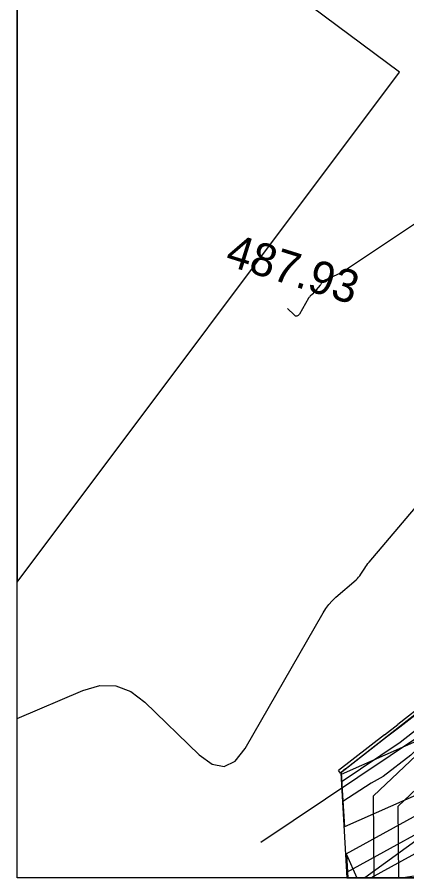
# Model space of a CAD drawing. Extents: x -636600 to -628587, y -1090963 to -1085869.
# Drawn here: x -629847.3 to -629823.6, y -1087642.1 to -1087589.9 of the extents above; entities that cross this region are included whole.
import ezdxf

# ---------------------------------------------------------------- set-up
doc = ezdxf.new("R2010")
doc.units = 0
for name, color, linetype in [('01_OBVOD PÚ', 7, 'Continuous'), ('01_PARCELY_NÁVRH_PC', 7, 'Continuous'), ('03_PC_OBJEKTY_STAV', 7, 'Continuous'), ('07_ELEKTRO', 7, 'Continuous'), ('07_OCH_P A POPISY TI', 7, 'Continuous'), ('07_PLYNOVOD', 7, 'Continuous'), ('07_VODOVOD', 7, 'Continuous'), ('08_LEGENDA_HV', 7, 'Continuous'), ('23', 7, 'Continuous'), ('37', 7, 'Continuous'), ('53', 7, 'Continuous'), ('Ex_Minor Contours', 7, 'Continuous'), ('koty_vše', 7, 'Continuous')]:
    doc.layers.add(name, color=color, linetype=linetype)

msp = doc.modelspace()

# ---------------------------------------------------------------- linework, layer by layer
at = {"layer": '01_OBVOD PÚ'}
msp.add_lwpolyline([(-629847.269, -1087513.792), (-629840.167, -1087511.065), (-629811.439, -1087510.894), (-629805.845, -1087503.988), (-629744.784, -1087545.83), (-629753.094, -1087552.945), (-629765.261, -1087564.325), (-629778.06, -1087581.248), (-629780.731, -1087585.369), (-629786.226, -1087593.605), (-629790.611, -1087600.061), (-629793.283, -1087603.784), (-629805.589, -1087617.352), (-629810.728, -1087622.567), (-629814.639, -1087625.63), (-629824.039, -1087632.981), (-629827.614, -1087635.772), (-629827.248, -1087642.148)], dxfattribs=at)
at = {"layer": '01_PARCELY_NÁVRH_PC'}
msp.add_line((-629827.248, -1087642.148), (-629821.63, -1087642.148), dxfattribs=at)
msp.add_lwpolyline([(-629503.588, -1087405.647), (-629527.195, -1087405.323), (-629540.034, -1087405.911), (-629557.485, -1087408.212), (-629577.08, -1087415.468), (-629592.75, -1087426.592), (-629632.443, -1087464.877), (-629659.127, -1087486.776), (-629710.456, -1087526.56), (-629738.155, -1087544.999), (-629744.784, -1087545.83), (-629753.094, -1087552.945), (-629765.261, -1087564.325), (-629778.06, -1087581.248), (-629780.731, -1087585.369), (-629786.226, -1087593.605), (-629790.611, -1087600.061), (-629793.283, -1087603.784), (-629805.589, -1087617.352), (-629810.728, -1087622.567), (-629814.639, -1087625.63), (-629824.039, -1087632.981), (-629827.614, -1087635.772), (-629827.248, -1087642.148)], dxfattribs=at)
at = {"layer": '03_PC_OBJEKTY_STAV'}
msp.add_lwpolyline([(-629823.943, -1087642.148), (-629808.973, -1087639.834), (-629808.615, -1087642.148)], dxfattribs=at)
at = {"layer": '07_ELEKTRO'}
msp.add_lwpolyline([(-629794.483, -1087623.922), (-629820.106, -1087637.897), (-629827.267, -1087641.824)], dxfattribs=at)
at = {"layer": '07_OCH_P A POPISY TI'}
for p, q in [((-629827.582, -1087635.869), (-629827.378, -1087639.059)), ((-629827.273, -1087640.687), (-629827.18, -1087642.148))]:
    msp.add_line(p, q, dxfattribs=at)
for points in [[(-629791.972, -1087605.952), (-629794.458, -1087608.799), (-629795.045, -1087609.46), (-629795.486, -1087609.951), (-629798.708, -1087613.427), (-629799.21, -1087613.989), (-629799.791, -1087614.499), (-629802.223, -1087616.981), (-629804.039, -1087618.699), (-629804.945, -1087619.614), (-629809.289, -1087623.314), (-629815.619, -1087628.69), (-629816.234, -1087629.144), (-629816.7, -1087629.507), (-629816.757, -1087629.552), (-629817.126, -1087629.826), (-629822.111, -1087633.76), (-629822.945, -1087634.312), (-629823.351, -1087634.696), (-629825.033, -1087635.992), (-629825.77, -1087636.412), (-629827.476, -1087637.521)], [(-629825.584, -1087642.148), (-629825.616, -1087637.166), (-629807.772, -1087620.31)], [(-629809.191, -1087627.737), (-629827.582, -1087635.869)], [(-629818.049, -1087642.148), (-629811.657, -1087632.108), (-629827.378, -1087639.059)], [(-629827.319, -1087635.542), (-629827.589, -1087635.759), (-629827.476, -1087637.521)], [(-629827.273, -1087640.687), (-629822.147, -1087637.876)], [(-629825.778, -1087642.148), (-629821.38, -1087639.736)], [(-629827.27, -1087640.742), (-629827.18, -1087642.148)], [(-629827.27, -1087640.742), (-629826.628, -1087642.148)]]:
    msp.add_lwpolyline(points, dxfattribs=at)
at = {"layer": '07_PLYNOVOD'}
msp.add_lwpolyline([(-629817.734, -1087629.031), (-629824.002, -1087633.935), (-629827.581, -1087636.345)], dxfattribs=at)
at = {"layer": '07_VODOVOD'}
msp.add_lwpolyline([(-629824.084, -1087642.148), (-629824.112, -1087637.809), (-629790.566, -1087606.121), (-629779.09, -1087615.06)], dxfattribs=at)
at = {"layer": '08_LEGENDA_HV'}
for p, q in [((-629847.269, -1087642.148), (-629847.269, -1087345.148)), ((-629847.269, -1087575.823), (-629847.269, -1087624.197)), ((-629824.044, -1087593.255), (-629847.269, -1087575.823)), ((-629847.269, -1087624.197), (-629824.044, -1087593.255)), ((-629217.269, -1087642.148), (-629847.269, -1087642.148))]:
    msp.add_line(p, q, dxfattribs=at)
at = {"layer": '23'}
for p, q in [((-629817.909, -1087627.967), (-629824.149, -1087632.848)), ((-629817.786, -1087628.125), (-629824.026, -1087633.006)), ((-629824.959, -1087633.464), (-629824.149, -1087632.848)), ((-629824.026, -1087633.006), (-629824.836, -1087633.622)), ((-629824.959, -1087633.464), (-629827.755, -1087635.64)), ((-629824.836, -1087633.622), (-629827.632, -1087635.798)), ((-629827.632, -1087635.798), (-629827.755, -1087635.64))]:
    msp.add_line(p, q, dxfattribs=at)
at = {"layer": '37'}
msp.add_line((-629832.471, -1087639.985), (-629822.636, -1087633.419), dxfattribs=at)
at = {"layer": '53'}
msp.add_line((-629820.311, -1087637.917), (-629826.156, -1087642.148), dxfattribs=at)
at = {"layer": 'Ex_Minor Contours'}
for points in [[(-629822.943, -1087602.354), (-629827.452, -1087605.35), (-629827.527, -1087605.397), (-629827.604, -1087605.441), (-629827.682, -1087605.48), (-629827.763, -1087605.516), (-629828.16, -1087605.682), (-629828.207, -1087605.701), (-629828.253, -1087605.721), (-629828.3, -1087605.742), (-629828.346, -1087605.762), (-629828.622, -1087605.887), (-629828.77, -1087606.06), (-629828.795, -1087606.088), (-629828.819, -1087606.117), (-629828.844, -1087606.146), (-629828.868, -1087606.175), (-629829.228, -1087606.598), (-629829.237, -1087606.609), (-629829.244, -1087606.619), (-629829.252, -1087606.63), (-629829.259, -1087606.641), (-629829.288, -1087606.685), (-629829.295, -1087606.695), (-629829.303, -1087606.706), (-629829.312, -1087606.715), (-629829.322, -1087606.724), (-629829.467, -1087606.85), (-629829.494, -1087606.875), (-629829.518, -1087606.902), (-629829.539, -1087606.931), (-629829.559, -1087606.961), (-629830.119, -1087607.934), (-629830.191, -1087608.025), (-629830.27, -1087608.063), (-629830.356, -1087608.048), (-629830.449, -1087607.98), (-629830.839, -1087607.601), (-629830.844, -1087607.597)], [(-629847.269, -1087632.472), (-629843.281, -1087630.775), (-629842.253, -1087630.482), (-629841.283, -1087630.501), (-629840.371, -1087630.833), (-629839.518, -1087631.478), (-629836.222, -1087634.682), (-629835.43, -1087635.259), (-629834.7, -1087635.386), (-629834.032, -1087635.064), (-629833.427, -1087634.293), (-629828.685, -1087626.065), (-629828.521, -1087625.805), (-629828.337, -1087625.562), (-629828.133, -1087625.335), (-629827.91, -1087625.124), (-629826.678, -1087624.055), (-629826.597, -1087623.979), (-629826.522, -1087623.899), (-629826.453, -1087623.813), (-629826.39, -1087623.722), (-629826.151, -1087623.349), (-629826.089, -1087623.256), (-629826.025, -1087623.166), (-629825.958, -1087623.078), (-629825.887, -1087622.993), (-629822.842, -1087619.408)]]:
    msp.add_lwpolyline(points, dxfattribs=at)

# ---------------------------------------------------------------- texts
at = {"layer": 'koty_vše'}
msp.add_text('487.93', height=2, rotation=342.6503, dxfattribs=at).set_placement((-629834.71, -1087604.922))

doc.saveas('drawing.dxf')
